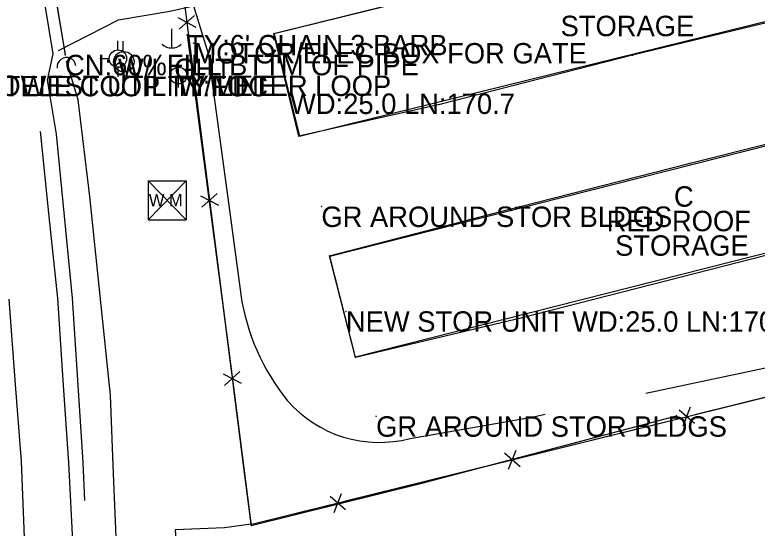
# Model space of a CAD drawing. Extents: x 954793 to 988390, y 1867850 to 1924428.
# Drawn here: x 958229.2 to 958410.8, y 1917906.2 to 1918031.8 of the extents above; entities that cross this region are included whole.
import ezdxf

# ---------------------------------------------------------------- set-up
doc = ezdxf.new("R2010")
doc.units = 0
for name, color, linetype in [('S_BUILDING', 7, 'Continuous'), ('S_BUILDING_ANNOT', 7, 'Continuous'), ('S_CROSS_DRAIN', 7, 'Continuous'), ('S_DITCHLINE', 7, 'Continuous'), ('S_DRG_PT_SYM', 7, 'Continuous'), ('S_DRIVEWAY', 7, 'Continuous'), ('S_EDGE_PAVEMENT', 7, 'Continuous'), ('S_ELECTRIC_UTILITIES_ANNOT', 7, 'Continuous'), ('S_FENCE', 7, 'Continuous'), ('S_FENCE_ANNOT', 7, 'Continuous'), ('S_MISC_STRUCTURES_ANNOT', 7, 'Continuous'), ('S_MSC_PT_SYM', 7, 'Continuous'), ('S_PARKING', 7, 'Continuous'), ('S_PAVEMENT_CROWN', 7, 'Continuous'), ('S_SHOULDER', 7, 'Continuous'), ('S_SIDE_DRAIN', 7, 'Continuous'), ('S_SIDE_DRAIN_ANNOT', 7, 'Continuous'), ('S_STR_PT_SYM', 7, 'Continuous'), ('S_SURVEY_TEXT_ANNOT', 7, 'Continuous'), ('S_UTILITY_POLE', 7, 'Continuous'), ('S_UTILITY_POLE_ANNOT', 7, 'Continuous'), ('S_WATER_UTILITIES', 7, 'Continuous')]:
    doc.layers.add(name, color=color, linetype=linetype)

msp = doc.modelspace()

# ---------------------------------------------------------------- linework, layer by layer
at = {"layer": 'S_BUILDING'}
for points in [[(958298.79, 1918002.07), (958464.66, 1918043.01), (958458.47, 1918068.06), (958292.6, 1918027.12)], [(958477.66, 1917989.9), (958312.5, 1917948.06), (958306.24, 1917972.77), (958471.4, 1918014.61)]]:
    msp.add_lwpolyline(points, close=True, dxfattribs=at)
for points in [[(958426.79, 1918033.21), (958380.27, 1918021.92), (958333.49, 1918009.96), (958298.61, 1918002.13), (958292.53, 1918027.18), (958340.54, 1918039.17), (958383.63, 1918049.66), (958420.28, 1918058.97)], [(958426.79, 1918033.21), (958380.27, 1918021.92), (958333.49, 1918009.96), (958298.61, 1918002.13), (958292.53, 1918027.18), (958340.54, 1918039.17), (958383.63, 1918049.66), (958420.28, 1918058.97)], [(958416.72, 1917973.89), (958353.24, 1917957.69), (958312.47, 1917947.98), (958306.13, 1917972.8), (958352.76, 1917984.92), (958394.06, 1917995.4), (958432.72, 1918005.13)], [(958416.72, 1917973.89), (958353.24, 1917957.69), (958312.47, 1917947.98), (958306.13, 1917972.8), (958352.76, 1917984.92), (958394.06, 1917995.4), (958432.72, 1918005.13)]]:
    msp.add_lwpolyline(points, dxfattribs=at)
at = {"layer": 'S_CROSS_DRAIN'}
msp.add_arc((958241.82, 1918019.04), 2.3, 6.5312, 186.8604, dxfattribs=at)
at = {"layer": 'S_DITCHLINE'}
msp.add_lwpolyline([(958262.66, 1917820.37), (958260.26, 1917840.3), (958257.85, 1917860.23), (958255.99, 1917880.22), (958254.12, 1917900.21), (958253.33, 1917919.46), (958252.53, 1917938.71), (958250.04, 1917963.01), (958247.55, 1917987.31), (958244.63, 1918011), (958241.77, 1918020.45)], dxfattribs=at)
at = {"layer": 'S_DRG_PT_SYM'}
msp.add_lwpolyline([(958241.44, 1918022), (958241.44, 1918022.05), (958241.44, 1918022), (958241.39, 1918022), (958241.44, 1918022), (958241.44, 1918021.95), (958241.44, 1918022), (958241.49, 1918022)], dxfattribs=at)
msp.add_lwpolyline([(958241.44, 1918022), (958241.49, 1918022), (958241.44, 1918022), (958241.43, 1918022.04), (958241.44, 1918022), (958241.39, 1918021.99), (958241.44, 1918022), (958241.45, 1918021.95)], close=True, dxfattribs=at)
msp.add_lwpolyline([(958241.44, 1918022), (958241.49, 1918022), (958241.44, 1918022), (958241.43, 1918022.04), (958241.44, 1918022), (958241.39, 1918021.99), (958241.44, 1918022), (958241.45, 1918021.95)], close=True, dxfattribs=at)
at = {"layer": 'S_DRIVEWAY'}
msp.add_lwpolyline([(958239.85, 1918023.04), (958254.55, 1918030.55), (958267.05, 1918032.64), (958272.89, 1918034.01), (958276.46, 1918022.34)], dxfattribs=at)
at = {"layer": 'S_EDGE_PAVEMENT'}
msp.add_lwpolyline([(958243.41, 1917901.44), (958242.35, 1917922.21), (958241, 1917942.32), (958239.65, 1917962.43), (958237.6, 1917982.45), (958235.56, 1918002.48), (958235.45, 1918003.25)], dxfattribs=at)
at = {"layer": 'S_FENCE'}
for p, q in [((958273.08, 1918031.63), (958269.38, 1918028.27)), ((958269.02, 1918031.11), (958273.45, 1918028.79)), ((958278.63, 1917988.06), (958274.93, 1917984.7)), ((958274.57, 1917987.54), (958278.99, 1917985.22)), ((958284.17, 1917944.49), (958280.47, 1917941.13)), ((958280.11, 1917943.97), (958284.53, 1917941.65)), ((958391.7, 1917935.16), (958395.47, 1917931.88)), ((958392.68, 1917931.19), (958394.48, 1917935.85)), ((958348.98, 1917924.59), (958352.75, 1917921.31)), ((958349.97, 1917920.62), (958351.77, 1917925.28)), ((958306.27, 1917914.03), (958310.04, 1917910.74)), ((958307.25, 1917910.05), (958309.05, 1917914.71))]:
    msp.add_line(p, q, dxfattribs=at)
for points in [[(958268.46, 1918051.73), (958286.86, 1917907.18)], [(958271.49, 1918027.97), (958274.01, 1918008.16)], [(958271.32, 1918026.87), (958281.45, 1917950.23), (958287.01, 1917906.86), (958328.75, 1917917.21), (958391.04, 1917933.68)], [(958271.32, 1918026.87), (958281.45, 1917950.23), (958287.01, 1917906.86), (958328.75, 1917917.21), (958391.04, 1917933.68)], [(958274.01, 1918008.16), (958276.53, 1917988.36)], [(958277.03, 1917984.4), (958279.55, 1917964.6)], [(958279.55, 1917964.6), (958282.07, 1917944.79)], [(958286.8, 1917907.1), (958438.55, 1917944.64)], [(958282.57, 1917940.83), (958285.09, 1917921.03)], [(958395.53, 1917934), (958414.94, 1917938.8)], [(958372.23, 1917928.23), (958391.64, 1917933.04)], [(958352.81, 1917923.43), (958372.23, 1917928.23)], [(958329.51, 1917917.67), (958348.93, 1917922.47)], [(958285.09, 1917921.03), (958286.86, 1917907.18)], [(958310.09, 1917912.86), (958329.51, 1917917.67)], [(958286.8, 1917907.1), (958306.21, 1917911.9)], [(958287, 1917907.13), (958280.49, 1917906.29), (958268.39, 1917905.75), (958268.49, 1917904.42)], [(958287, 1917907.13), (958280.49, 1917906.29), (958268.39, 1917905.75), (958274.29, 1917826.45)]]:
    msp.add_lwpolyline(points, dxfattribs=at)
at = {"layer": 'S_MSC_PT_SYM'}
for points in [[(958271.32, 1918026.87), (958271.37, 1918026.88), (958271.32, 1918026.87), (958271.31, 1918026.92), (958271.32, 1918026.87), (958271.27, 1918026.87), (958271.32, 1918026.87), (958271.33, 1918026.83)], [(958271.32, 1918026.87), (958271.37, 1918026.88), (958271.32, 1918026.87), (958271.31, 1918026.92), (958271.32, 1918026.87), (958271.27, 1918026.87), (958271.32, 1918026.87), (958271.33, 1918026.83)], [(958272.88, 1918024.88), (958272.88, 1918024.93), (958272.88, 1918024.88), (958272.83, 1918024.88), (958272.88, 1918024.88), (958272.88, 1918024.83), (958272.88, 1918024.88), (958272.93, 1918024.88)], [(958272.88, 1918024.88), (958272.88, 1918024.93), (958272.88, 1918024.88), (958272.83, 1918024.88), (958272.88, 1918024.88), (958272.88, 1918024.83), (958272.88, 1918024.88), (958272.93, 1918024.88)], [(958296.5, 1918012.52), (958296.5, 1918012.57), (958296.5, 1918012.52), (958296.45, 1918012.52), (958296.5, 1918012.52), (958296.5, 1918012.47), (958296.5, 1918012.52), (958296.55, 1918012.52)], [(958296.5, 1918012.52), (958296.5, 1918012.57), (958296.5, 1918012.52), (958296.45, 1918012.52), (958296.5, 1918012.52), (958296.5, 1918012.47), (958296.5, 1918012.52), (958296.55, 1918012.52)], [(958304.16, 1917984.88), (958304.16, 1917984.93), (958304.16, 1917984.88), (958304.11, 1917984.88), (958304.16, 1917984.88), (958304.16, 1917984.83), (958304.16, 1917984.88), (958304.21, 1917984.88)], [(958304.16, 1917984.88), (958304.16, 1917984.93), (958304.16, 1917984.88), (958304.11, 1917984.88), (958304.16, 1917984.88), (958304.16, 1917984.83), (958304.16, 1917984.88), (958304.21, 1917984.88)], [(958310.15, 1917959.24), (958310.15, 1917959.29), (958310.15, 1917959.24), (958310.1, 1917959.24), (958310.15, 1917959.24), (958310.15, 1917959.19), (958310.15, 1917959.24), (958310.2, 1917959.24)], [(958310.15, 1917959.24), (958310.15, 1917959.29), (958310.15, 1917959.24), (958310.1, 1917959.24), (958310.15, 1917959.24), (958310.15, 1917959.19), (958310.15, 1917959.24), (958310.2, 1917959.24)], [(958281.45, 1917950.23), (958281.5, 1917950.24), (958281.45, 1917950.23), (958281.44, 1917950.28), (958281.45, 1917950.23), (958281.4, 1917950.23), (958281.45, 1917950.23), (958281.46, 1917950.18)], [(958281.45, 1917950.23), (958281.5, 1917950.24), (958281.45, 1917950.23), (958281.44, 1917950.28), (958281.45, 1917950.23), (958281.4, 1917950.23), (958281.45, 1917950.23), (958281.46, 1917950.18)], [(958317.54, 1917933.56), (958317.54, 1917933.61), (958317.54, 1917933.56), (958317.49, 1917933.56), (958317.54, 1917933.56), (958317.54, 1917933.51), (958317.54, 1917933.56), (958317.59, 1917933.56)], [(958317.54, 1917933.56), (958317.54, 1917933.61), (958317.54, 1917933.56), (958317.49, 1917933.56), (958317.54, 1917933.56), (958317.54, 1917933.51), (958317.54, 1917933.56), (958317.59, 1917933.56)], [(958391.04, 1917933.68), (958391.03, 1917933.73), (958391.04, 1917933.68), (958390.99, 1917933.67), (958391.04, 1917933.68), (958391.05, 1917933.63), (958391.04, 1917933.68), (958391.09, 1917933.69)], [(958391.04, 1917933.68), (958391.03, 1917933.73), (958391.04, 1917933.68), (958390.99, 1917933.67), (958391.04, 1917933.68), (958391.05, 1917933.63), (958391.04, 1917933.68), (958391.09, 1917933.69)], [(958328.75, 1917917.21), (958328.73, 1917917.26), (958328.75, 1917917.21), (958328.7, 1917917.2), (958328.75, 1917917.21), (958328.76, 1917917.16), (958328.75, 1917917.21), (958328.8, 1917917.22)], [(958328.75, 1917917.21), (958328.73, 1917917.26), (958328.75, 1917917.21), (958328.7, 1917917.2), (958328.75, 1917917.21), (958328.76, 1917917.16), (958328.75, 1917917.21), (958328.8, 1917917.22)], [(958287.01, 1917906.86), (958286.99, 1917906.91), (958287.01, 1917906.86), (958286.96, 1917906.84), (958287.01, 1917906.86), (958287.02, 1917906.81), (958287.01, 1917906.86), (958287.05, 1917906.87)], [(958287.01, 1917906.86), (958286.99, 1917906.91), (958287.01, 1917906.86), (958286.96, 1917906.84), (958287.01, 1917906.86), (958287.02, 1917906.81), (958287.01, 1917906.86), (958287.05, 1917906.87)]]:
    msp.add_lwpolyline(points, close=True, dxfattribs=at)
for points in [[(958271.32, 1918026.87), (958271.32, 1918026.92), (958271.32, 1918026.87), (958271.27, 1918026.87), (958271.32, 1918026.87), (958271.32, 1918026.82), (958271.32, 1918026.87), (958271.37, 1918026.87)], [(958272.88, 1918024.88), (958272.88, 1918024.93), (958272.88, 1918024.88), (958272.83, 1918024.88), (958272.88, 1918024.88), (958272.88, 1918024.83), (958272.88, 1918024.88), (958272.93, 1918024.88)], [(958296.5, 1918012.52), (958296.5, 1918012.57), (958296.5, 1918012.52), (958296.45, 1918012.52), (958296.5, 1918012.52), (958296.5, 1918012.47), (958296.5, 1918012.52), (958296.55, 1918012.52)], [(958304.16, 1917984.88), (958304.16, 1917984.93), (958304.16, 1917984.88), (958304.11, 1917984.88), (958304.16, 1917984.88), (958304.16, 1917984.83), (958304.16, 1917984.88), (958304.21, 1917984.88)], [(958310.15, 1917959.24), (958310.15, 1917959.29), (958310.15, 1917959.24), (958310.1, 1917959.24), (958310.15, 1917959.24), (958310.15, 1917959.19), (958310.15, 1917959.24), (958310.2, 1917959.24)], [(958281.45, 1917950.23), (958281.45, 1917950.28), (958281.45, 1917950.23), (958281.4, 1917950.23), (958281.45, 1917950.23), (958281.45, 1917950.18), (958281.45, 1917950.23), (958281.5, 1917950.23)], [(958317.54, 1917933.56), (958317.54, 1917933.61), (958317.54, 1917933.56), (958317.49, 1917933.56), (958317.54, 1917933.56), (958317.54, 1917933.51), (958317.54, 1917933.56), (958317.59, 1917933.56)], [(958391.04, 1917933.68), (958391.04, 1917933.73), (958391.04, 1917933.68), (958390.99, 1917933.68), (958391.04, 1917933.68), (958391.04, 1917933.63), (958391.04, 1917933.68), (958391.09, 1917933.68)], [(958328.75, 1917917.21), (958328.75, 1917917.26), (958328.75, 1917917.21), (958328.7, 1917917.21), (958328.75, 1917917.21), (958328.75, 1917917.16), (958328.75, 1917917.21), (958328.8, 1917917.21)], [(958287.01, 1917906.86), (958287.01, 1917906.91), (958287.01, 1917906.86), (958286.96, 1917906.86), (958287.01, 1917906.86), (958287.01, 1917906.81), (958287.01, 1917906.86), (958287.06, 1917906.86)]]:
    msp.add_lwpolyline(points, dxfattribs=at)
at = {"layer": 'S_PARKING'}
for points in [[(958276.46, 1918022.34), (958281.46, 1917985.78), (958284.41, 1917963.34)], [(958383.53, 1917939.26), (958438.58, 1917950.89)], [(958325.91, 1917928.13), (958356.04, 1917933.46), (958358.91, 1917934.06)]]:
    msp.add_lwpolyline(points, dxfattribs=at)
for centre, major_axis, ratio, start_param, end_param in [((958338.34, 1917971.7), (-37.42, -39.77), 0.998405, 5.620418, 6.147503), ((958318.38, 1917956.99), (-27.1, -12.53), 0.998838, 0.284815, 1.392876)]:
    msp.add_ellipse(centre, major_axis=major_axis, ratio=ratio, start_param=start_param, end_param=end_param, dxfattribs=at)
at = {"layer": 'S_PAVEMENT_CROWN'}
msp.add_lwpolyline([(958231.65, 1917901.84), (958230.77, 1917922.53), (958229.28, 1917942.39), (958227.8, 1917962.25)], dxfattribs=at)
at = {"layer": 'S_SHOULDER'}
msp.add_lwpolyline([(958246.3, 1917913), (958245.92, 1917922.29), (958244.61, 1917942.38), (958243.29, 1917962.47), (958241.31, 1917982.54), (958239.33, 1918002.61), (958237.17, 1918015.77), (958238.56, 1918022.21), (958235.38, 1918041.67), (958232.37, 1918059.6), (958230.01, 1918063.32), (958226.01, 1918084.35), (958221.87, 1918104.43), (958221.84, 1918104.6)], dxfattribs=at)
at = {"layer": 'S_SIDE_DRAIN'}
msp.add_line((958234.73, 1918062.82), (958241.44, 1918022), dxfattribs=at)
msp.add_lwpolyline([(958234.73, 1918062.82), (958241.44, 1918022)], dxfattribs=at)
msp.add_lwpolyline([(958234.73, 1918062.82), (958241.44, 1918022)], dxfattribs=at)
at = {"layer": 'S_STR_PT_SYM'}
for points in [[(958292.53, 1918027.18), (958292.52, 1918027.23), (958292.53, 1918027.18), (958292.48, 1918027.16), (958292.53, 1918027.18), (958292.54, 1918027.13), (958292.53, 1918027.18), (958292.58, 1918027.19)], [(958292.53, 1918027.18), (958292.52, 1918027.23), (958292.53, 1918027.18), (958292.48, 1918027.16), (958292.53, 1918027.18), (958292.54, 1918027.13), (958292.53, 1918027.18), (958292.58, 1918027.19)], [(958380.27, 1918021.92), (958380.28, 1918021.88), (958380.27, 1918021.92), (958380.32, 1918021.94), (958380.27, 1918021.92), (958380.26, 1918021.97), (958380.27, 1918021.92), (958380.22, 1918021.91)], [(958380.27, 1918021.92), (958380.28, 1918021.88), (958380.27, 1918021.92), (958380.32, 1918021.94), (958380.27, 1918021.92), (958380.26, 1918021.97), (958380.27, 1918021.92), (958380.22, 1918021.91)], [(958333.49, 1918009.96), (958333.5, 1918009.91), (958333.49, 1918009.96), (958333.54, 1918009.97), (958333.49, 1918009.96), (958333.48, 1918010.01), (958333.49, 1918009.96), (958333.44, 1918009.95)], [(958333.49, 1918009.96), (958333.5, 1918009.91), (958333.49, 1918009.96), (958333.54, 1918009.97), (958333.49, 1918009.96), (958333.48, 1918010.01), (958333.49, 1918009.96), (958333.44, 1918009.95)], [(958298.61, 1918002.13), (958298.56, 1918002.12), (958298.61, 1918002.13), (958298.62, 1918002.08), (958298.61, 1918002.13), (958298.66, 1918002.14), (958298.61, 1918002.13), (958298.6, 1918002.18)], [(958298.61, 1918002.13), (958298.56, 1918002.12), (958298.61, 1918002.13), (958298.62, 1918002.08), (958298.61, 1918002.13), (958298.66, 1918002.14), (958298.61, 1918002.13), (958298.6, 1918002.18)], [(958394.06, 1917995.4), (958394.04, 1917995.44), (958394.06, 1917995.4), (958394.01, 1917995.38), (958394.06, 1917995.4), (958394.07, 1917995.35), (958394.06, 1917995.4), (958394.11, 1917995.41)], [(958394.06, 1917995.4), (958394.04, 1917995.44), (958394.06, 1917995.4), (958394.01, 1917995.38), (958394.06, 1917995.4), (958394.07, 1917995.35), (958394.06, 1917995.4), (958394.11, 1917995.41)], [(958352.76, 1917984.92), (958352.74, 1917984.97), (958352.76, 1917984.92), (958352.71, 1917984.91), (958352.76, 1917984.92), (958352.77, 1917984.87), (958352.76, 1917984.92), (958352.81, 1917984.93)], [(958352.76, 1917984.92), (958352.74, 1917984.97), (958352.76, 1917984.92), (958352.71, 1917984.91), (958352.76, 1917984.92), (958352.77, 1917984.87), (958352.76, 1917984.92), (958352.81, 1917984.93)], [(958306.13, 1917972.8), (958306.11, 1917972.85), (958306.13, 1917972.8), (958306.08, 1917972.79), (958306.13, 1917972.8), (958306.14, 1917972.75), (958306.13, 1917972.8), (958306.17, 1917972.81)], [(958306.13, 1917972.8), (958306.11, 1917972.85), (958306.13, 1917972.8), (958306.08, 1917972.79), (958306.13, 1917972.8), (958306.14, 1917972.75), (958306.13, 1917972.8), (958306.17, 1917972.81)], [(958353.24, 1917957.69), (958353.25, 1917957.64), (958353.24, 1917957.69), (958353.29, 1917957.7), (958353.24, 1917957.69), (958353.23, 1917957.74), (958353.24, 1917957.69), (958353.19, 1917957.68)], [(958353.24, 1917957.69), (958353.25, 1917957.64), (958353.24, 1917957.69), (958353.29, 1917957.7), (958353.24, 1917957.69), (958353.23, 1917957.74), (958353.24, 1917957.69), (958353.19, 1917957.68)], [(958312.47, 1917947.98), (958312.42, 1917947.97), (958312.47, 1917947.98), (958312.48, 1917947.93), (958312.47, 1917947.98), (958312.52, 1917948), (958312.47, 1917947.98), (958312.46, 1917948.03)], [(958312.47, 1917947.98), (958312.42, 1917947.97), (958312.47, 1917947.98), (958312.48, 1917947.93), (958312.47, 1917947.98), (958312.52, 1917948), (958312.47, 1917947.98), (958312.46, 1917948.03)]]:
    msp.add_lwpolyline(points, close=True, dxfattribs=at)
for points in [[(958380.27, 1918021.92), (958380.27, 1918021.97), (958380.27, 1918021.92), (958380.22, 1918021.92), (958380.27, 1918021.92), (958380.27, 1918021.87), (958380.27, 1918021.92), (958380.32, 1918021.92)], [(958394.06, 1917995.4), (958394.06, 1917995.45), (958394.06, 1917995.4), (958394.01, 1917995.4), (958394.06, 1917995.4), (958394.06, 1917995.35), (958394.06, 1917995.4), (958394.11, 1917995.4)], [(958352.76, 1917984.92), (958352.76, 1917984.97), (958352.76, 1917984.92), (958352.71, 1917984.92), (958352.76, 1917984.92), (958352.76, 1917984.87), (958352.76, 1917984.92), (958352.81, 1917984.92)], [(958306.13, 1917972.8), (958306.13, 1917972.85), (958306.13, 1917972.8), (958306.08, 1917972.8), (958306.13, 1917972.8), (958306.13, 1917972.75), (958306.13, 1917972.8), (958306.18, 1917972.8)], [(958353.24, 1917957.69), (958353.24, 1917957.74), (958353.24, 1917957.69), (958353.19, 1917957.69), (958353.24, 1917957.69), (958353.24, 1917957.64), (958353.24, 1917957.69), (958353.29, 1917957.69)], [(958312.47, 1917947.98), (958312.47, 1917948.03), (958312.47, 1917947.98), (958312.42, 1917947.98), (958312.47, 1917947.98), (958312.47, 1917947.93), (958312.47, 1917947.98), (958312.52, 1917947.98)]]:
    msp.add_lwpolyline(points, dxfattribs=at)
at = {"layer": 'S_UTILITY_POLE'}
for p, q in [((958267.47, 1918028.38), (958267.47, 1918023.65)), ((958254.38, 1918023.18), (958254.38, 1918025.43)), ((958255.69, 1918022.83), (958255.69, 1918025.31)), ((958252.29, 1918021.05), (958249.96, 1918021.05)), ((958254.46, 1918016.63), (958254.46, 1918018.96)), ((958269.22, 1918014), (958269.22, 1918019.79))]:
    msp.add_line(p, q, dxfattribs=at)
for centre, radius in [((958254.38, 1918021.07), 2.13), ((958255.83, 1918020.31), 2.5), ((958269.22, 1918016.93), 2.05)]:
    msp.add_circle(centre, radius, dxfattribs=at)
msp.add_arc((958267.54, 1918027.08), 3.41, 226.3972, 313.6028, dxfattribs=at)
at = {"layer": 'S_WATER_UTILITIES'}
for p, q in [((958261.76, 1917991.15), (958271.09, 1917991.15)), ((958261.76, 1917991.15), (958261.76, 1917981.66)), ((958261.76, 1917991.15), (958271.09, 1917981.66)), ((958271.09, 1917991.15), (958261.76, 1917981.66)), ((958271.09, 1917991.15), (958271.09, 1917981.66)), ((958261.76, 1917981.66), (958271.09, 1917981.66))]:
    msp.add_line(p, q, dxfattribs=at)

# ---------------------------------------------------------------- texts
at = {"layer": 'S_BUILDING_ANNOT'}
for s, p in [('STORAGE', (958362.67, 1918026.56)), ('C', (958390.4, 1917984.84)), ('RED ROOF', (958373.94, 1917978.84)), ('STORAGE', (958376.01, 1917972.84))]:
    msp.add_text(s, height=5, dxfattribs=at).set_placement(p)
at = {"layer": 'S_ELECTRIC_UTILITIES_ANNOT'}
msp.add_text('LOWEST UTILITY LINE', height=5, dxfattribs=at).set_placement((958221.65, 1918011.92))
at = {"layer": 'S_FENCE_ANNOT'}
msp.add_text("TY:6' CHAIN 3 BARB", height=5, dxfattribs=at).set_placement((958271.32, 1918021.87))
at = {"layer": 'S_MISC_STRUCTURES_ANNOT'}
msp.add_text('MOTOR/ELEC BOX FOR GATE', height=5, dxfattribs=at).set_placement((958272.88, 1918019.88))
at = {"layer": 'S_SIDE_DRAIN_ANNOT'}
msp.add_text('CN:60%FILL BTTM OF PIPE', height=5, dxfattribs=at).set_placement((958241.44, 1918017))
at = {"layer": 'S_SURVEY_TEXT_ANNOT'}
for s, p in [('WD:25.0 LN:170.7', (958296.5, 1918007.52)), ('GR AROUND STOR BLDGS', (958304.16, 1917979.88)), ('NEW STOR UNIT WD:25.0 LN:170.7', (958310.15, 1917954.24)), ('GR AROUND STOR BLDGS', (958317.54, 1917928.56))]:
    msp.add_text(s, height=5, dxfattribs=at).set_placement(p)
at = {"layer": 'S_UTILITY_POLE_ANNOT'}
for s, p in [('W/LIGHT', (958254.38, 1918016.07)), ('CENT AR TELE COOP TY:FOC', (958195.25, 1918011.85)), ('W/METER LOOP', (958269.22, 1918011.93))]:
    msp.add_text(s, height=5, dxfattribs=at).set_placement(p)
at = {"layer": 'S_WATER_UTILITIES'}
msp.add_text('W M', height=3, rotation=360, dxfattribs=at).set_placement((958261.96, 1917984.92))

doc.saveas('drawing.dxf')
